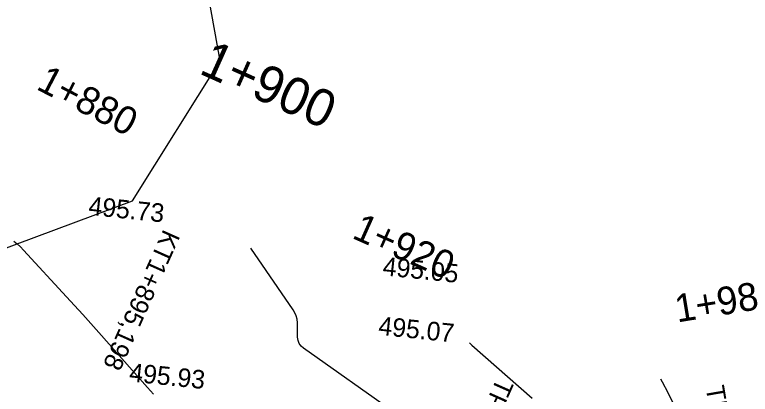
# Model space of a CAD drawing. Extents: x -636600 to -628587, y -1090963 to -1085869.
# Drawn here: x -628958.2 to -628878.9, y -1088561 to -1088520 of the extents above; entities that cross this region are included whole.
import ezdxf

# ---------------------------------------------------------------- set-up
doc = ezdxf.new("R2010")
doc.units = 0
for name, color, linetype in [('42', 7, 'Continuous'), ('Ex_Major Contours', 7, 'Continuous'), ('Ex_Minor Contours', 7, 'Continuous'), ('HEKTOMETRY100', 7, 'Continuous'), ('HEKTOMETRY20', 7, 'Continuous'), ('HL_BODY', 7, 'Continuous'), ('koty_vše', 7, 'Continuous')]:
    doc.layers.add(name, color=color, linetype=linetype)

msp = doc.modelspace()

# ---------------------------------------------------------------- linework, layer by layer
at = {"layer": '42'}
for p, q in [((-628936.077, -1088524.961), (-628938.187, -1088512.835)), ((-628945.498, -1088540.053), (-628936.077, -1088524.961)), ((-628961.581, -1088546.061), (-628945.498, -1088540.053))]:
    msp.add_line(p, q, dxfattribs=at)
at = {"layer": 'Ex_Major Contours'}
msp.add_lwpolyline([(-628909.168, -1088555.394), (-628908.925, -1088555.65), (-628902.418, -1088561.388)], dxfattribs=at)
at = {"layer": 'Ex_Minor Contours'}
for points in [[(-628958.291, -1088544.403), (-628957.932, -1088544.718), (-628957.588, -1088545.047), (-628957.256, -1088545.392), (-628952.629, -1088550.416), (-628951.752, -1088551.373), (-628950.88, -1088552.335), (-628950.013, -1088553.301), (-628949.151, -1088554.271), (-628943.898, -1088560.22), (-628943.262, -1088560.956)], [(-628917.119, -1088563.034), (-628927.072, -1088555.988), (-628927.347, -1088555.745), (-628927.546, -1088555.462), (-628927.668, -1088555.138), (-628927.712, -1088554.773), (-628927.738, -1088553.234), (-628927.771, -1088552.858), (-628927.856, -1088552.498), (-628927.995, -1088552.155), (-628928.186, -1088551.829), (-628932.746, -1088545.171)], [(-628878.835, -1088582.105), (-628879.274, -1088581.437), (-628879.672, -1088580.746), (-628880.028, -1088580.033), (-628880.342, -1088579.298), (-628882.543, -1088573.696), (-628882.666, -1088573.384), (-628882.79, -1088573.072), (-628882.915, -1088572.761), (-628883.041, -1088572.45), (-628883.545, -1088571.206), (-628883.671, -1088570.895), (-628883.796, -1088570.584), (-628883.92, -1088570.272), (-628884.043, -1088569.96), (-628886.696, -1088563.207), (-628887.204, -1088561.99), (-628887.761, -1088560.797), (-628888.368, -1088559.628), (-628888.542, -1088559.326)]]:
    msp.add_lwpolyline(points, dxfattribs=at)

# ---------------------------------------------------------------- texts
at = {"layer": 'HEKTOMETRY100'}
msp.add_text('1+900', height=4, rotation=335.94819, dxfattribs=at).set_placement((-628938.472, -1088526.264))
at = {"layer": 'HEKTOMETRY20'}
for s, rotation, p in [('1+880', 332.46511, (-628956.002, -1088527.953)), ('1+920', 335.94819, (-628921.963, -1088544.036)), ('1+980', 9.28102, (-628886.779, -1088553.205))]:
    msp.add_text(s, height=3, rotation=rotation, dxfattribs=at).set_placement(p)
at = {"layer": 'HL_BODY'}
for s, rotation, p in [('KT1+895,198', 245.94819, (-628942.156, -1088543.039)), ('TP1+934,562', 245.94819, (-628906.209, -1088559.083)), ('TP1+977,670', 279.66976, (-628883.733, -1088560.186))]:
    msp.add_text(s, height=2, rotation=rotation, dxfattribs=at).set_placement(p)
at = {"layer": 'koty_vše'}
for s, p in [('495.73', (-628950.33, -1088541.57)), ('495.05', (-628918.605, -1088548.095)), ('495.07', (-628919.07, -1088554.521)), ('495.93', (-628945.932, -1088559.56))]:
    msp.add_text(s, height=2, rotation=354.17266, dxfattribs=at).set_placement(p)

doc.saveas('drawing.dxf')
